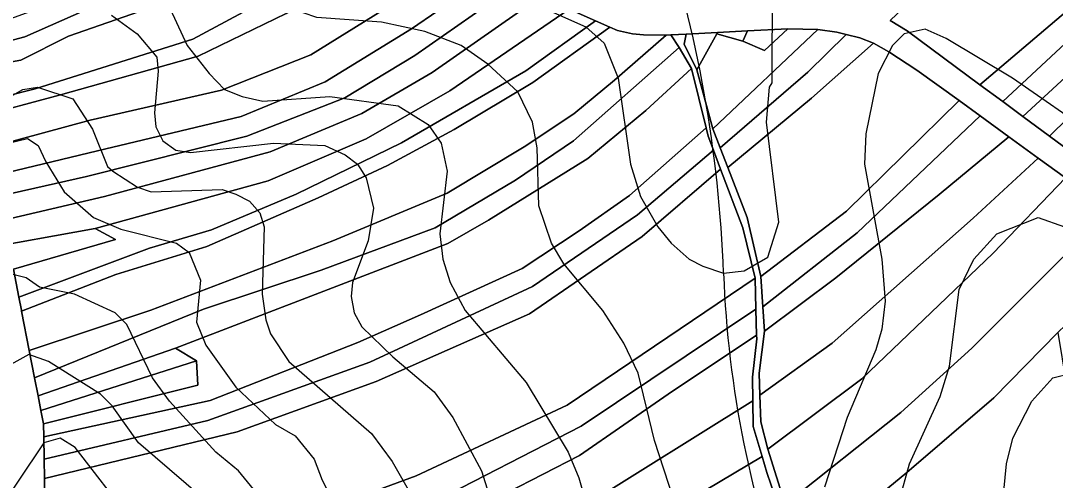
# Model space of a CAD drawing. Extents: x -510989 to -501240, y -1184665 to -1176089.
# Drawn here: x -508819.8 to -508374.9, y -1180002.1 to -1179804.3 of the extents above; entities that cross this region are included whole.
import ezdxf

# ---------------------------------------------------------------- set-up
doc = ezdxf.new("R2010")
doc.units = 0
for name, color, linetype in [('lesni_pozemek', 7, 'Continuous'), ('NAVRH_rozvodnice', 7, 'Continuous'), ('ostatni_plocha_x_ostatni_komunikace', 7, 'Continuous'), ('ostatni_plocha_x_silnice', 7, 'Continuous'), ('STAV_povodi', 7, 'Continuous'), ('trvaly_travni_porost', 7, 'Continuous'), ('vrstevnice_01', 7, 'Continuous'), ('vrstevnice_02', 7, 'Continuous')]:
    doc.layers.add(name, color=color, linetype=linetype)

msp = doc.modelspace()

# ---------------------------------------------------------------- linework, layer by layer
at = {"layer": 'lesni_pozemek'}
for points in [[(-508376.78, -1179738.27), (-508354.07, -1179771.31), (-508351.52, -1179772.94), (-508367.55, -1179798.25), (-508407.24, -1179831.91), (-508438.55, -1179808.7), (-508445.83, -1179804.3)], [(-508689.37, -1179752.86), (-508727.59, -1179776.37), (-508786.16, -1179797.23), (-508817.93, -1179811.26), (-508838.23, -1179816.59), (-508840.82, -1179809.47), (-508814.17, -1179799.77), (-508772.3, -1179779.33), (-508770.75, -1179782.51), (-508730.72, -1179771.63), (-508695.02, -1179750.37)], [(-508682.78, -1179755.77), (-508727.97, -1179782.6), (-508751.74, -1179794.41), (-508799.24, -1179811.02), (-508819.74, -1179821.36), (-508839.97, -1179824.86), (-508838.23, -1179816.59), (-508817.93, -1179811.26), (-508786.16, -1179797.23), (-508727.59, -1179776.37), (-508689.37, -1179752.86)], [(-508664.94, -1179763.63), (-508710.19, -1179793.08), (-508745.72, -1179812.34), (-508813.51, -1179833.65), (-508838.61, -1179839.98), (-508839.97, -1179824.86), (-508819.74, -1179821.36), (-508799.24, -1179811.02), (-508751.74, -1179794.41), (-508727.97, -1179782.6), (-508682.78, -1179755.77)], [(-508653.57, -1179768.64), (-508705.63, -1179801.23), (-508743.44, -1179819.6), (-508802.65, -1179836.16), (-508839.06, -1179845.97), (-508838.61, -1179839.98), (-508813.51, -1179833.65), (-508745.72, -1179812.34), (-508710.19, -1179793.08), (-508664.94, -1179763.63)], [(-508632.09, -1179778.11), (-508664.04, -1179799.84), (-508695, -1179818.97), (-508733.36, -1179834.21), (-508789.83, -1179847.18), (-508840.15, -1179860.69), (-508839.44, -1179851.07), (-508839.06, -1179845.97), (-508802.65, -1179836.16), (-508743.44, -1179819.6), (-508705.63, -1179801.23), (-508653.57, -1179768.64)], [(-508351.52, -1179772.94), (-508343.01, -1179778.39), (-508364.37, -1179808.2), (-508397.48, -1179839.14), (-508407.24, -1179831.91), (-508367.55, -1179798.25)], [(-508617.73, -1179784.44), (-508651.71, -1179807.8), (-508688.84, -1179830.6), (-508724.9, -1179845.54), (-508786.76, -1179860.34), (-508841.09, -1179873.34), (-508840.15, -1179860.69), (-508789.83, -1179847.18), (-508733.36, -1179834.21), (-508695, -1179818.97), (-508664.04, -1179799.84), (-508632.09, -1179778.11)], [(-508343.01, -1179778.39), (-508334.12, -1179786.6), (-508355.81, -1179815.14), (-508388.85, -1179845.53), (-508397.48, -1179839.14), (-508364.37, -1179808.2)], [(-508607.17, -1179789.1), (-508650.23, -1179819.27), (-508680.38, -1179837.46), (-508722.51, -1179853.95), (-508791.48, -1179871.37), (-508841.79, -1179882.75), (-508841.09, -1179873.34), (-508786.76, -1179860.34), (-508724.9, -1179845.54), (-508688.84, -1179830.6), (-508651.71, -1179807.8), (-508617.73, -1179784.44)], [(-508334.12, -1179786.6), (-508325.1, -1179797.79), (-508353.02, -1179830.13), (-508377.34, -1179854.07), (-508388.85, -1179845.53), (-508355.81, -1179815.14)], [(-508596.22, -1179793.92), (-508642.85, -1179826.55), (-508673.02, -1179844.21), (-508712.52, -1179860.82), (-508783.76, -1179879.93), (-508842.61, -1179893.7), (-508841.79, -1179882.75), (-508791.48, -1179871.37), (-508722.51, -1179853.95), (-508680.38, -1179837.46), (-508650.23, -1179819.27), (-508607.17, -1179789.1)], [(-508583.88, -1179799.36), (-508635.23, -1179834.49), (-508671.23, -1179855.09), (-508713.39, -1179873.18), (-508787.69, -1179893.69), (-508838.72, -1179902.94), (-508842.61, -1179893.7), (-508783.76, -1179879.93), (-508712.52, -1179860.82), (-508673.02, -1179844.21), (-508642.85, -1179826.55), (-508596.22, -1179793.92)], [(-508572.57, -1179804.35), (-508602.55, -1179825.86), (-508656.04, -1179856.95), (-508701.38, -1179878.92), (-508737.75, -1179894.35), (-508764.44, -1179902.25), (-508820.54, -1179923.29), (-508822.88, -1179911.22), (-508778.99, -1179898.42), (-508787.69, -1179893.69), (-508713.39, -1179873.18), (-508671.23, -1179855.09), (-508635.23, -1179834.49), (-508583.88, -1179799.36)], [(-508325.1, -1179797.79), (-508317.01, -1179809.73), (-508365.34, -1179862.96), (-508377.34, -1179854.07), (-508353.02, -1179830.13)], [(-508566.38, -1179807.07), (-508599.56, -1179830.87), (-508633.3, -1179851.12), (-508662.06, -1179866.7), (-508691.88, -1179880.56), (-508739.75, -1179901.54), (-508778.86, -1179913.59), (-508819.37, -1179929.31), (-508819.47, -1179928.81), (-508820.54, -1179923.29), (-508764.44, -1179902.25), (-508737.75, -1179894.35), (-508701.38, -1179878.92), (-508656.04, -1179856.95), (-508602.55, -1179825.86), (-508572.57, -1179804.35)], [(-508563.06, -1179808.54), (-508556.62, -1179810), (-508551.93, -1179810.45), (-508542.15, -1179810.57), (-508564.39, -1179829.98), (-508581.95, -1179844.35), (-508603.2, -1179858.64), (-508636.36, -1179878.52), (-508685.53, -1179899.1), (-508763.79, -1179928.81), (-508816.09, -1179946.25), (-508819.37, -1179929.31), (-508778.86, -1179913.59), (-508739.75, -1179901.54), (-508691.88, -1179880.56), (-508662.06, -1179866.7), (-508633.3, -1179851.12), (-508599.56, -1179830.87), (-508566.38, -1179807.07)], [(-508520.44, -1179810.05), (-508528.95, -1179825.46), (-508534.43, -1179814.48), (-508533.61, -1179810.12), (-508520.08, -1179809.41)], [(-508476.92, -1179808.09), (-508522.07, -1179850.85), (-508528.95, -1179825.46), (-508520.44, -1179810.05), (-508509.17, -1179813.11), (-508499.94, -1179817.16), (-508489.9, -1179807.83)], [(-508468.85, -1179809.2), (-508464.86, -1179810.23), (-508481.25, -1179826.5), (-508518.92, -1179859.01), (-508522.07, -1179850.85), (-508476.92, -1179808.09)], [(-508507.22, -1179808.74), (-508509.17, -1179813.11), (-508520.44, -1179810.05), (-508520.08, -1179809.41)], [(-508458.93, -1179811.76), (-508453.01, -1179814), (-508479.63, -1179837.65), (-508515.62, -1179867.56), (-508518.92, -1179859.01), (-508481.25, -1179826.5), (-508464.86, -1179810.23)], [(-508489.9, -1179807.83), (-508499.94, -1179817.16), (-508509.17, -1179813.11), (-508507.22, -1179808.74)], [(-508540.23, -1179810.47), (-508536.55, -1179815.89), (-508582.07, -1179856.03), (-508607.02, -1179872.92), (-508641.51, -1179893.5), (-508690.61, -1179911.71), (-508741.1, -1179928.46), (-508813.82, -1179958), (-508816.09, -1179946.25), (-508763.79, -1179928.81), (-508685.53, -1179899.1), (-508636.36, -1179878.52), (-508603.2, -1179858.64), (-508581.95, -1179844.35), (-508564.39, -1179829.98), (-508542.15, -1179810.57)], [(-508446.44, -1179817.76), (-508434.39, -1179825.57), (-508416.23, -1179838.73), (-508464.72, -1179886.32), (-508501.49, -1179914.37), (-508507.31, -1179889.07), (-508515.62, -1179867.56), (-508479.63, -1179837.65), (-508453.01, -1179814)], [(-508536.55, -1179815.89), (-508531.35, -1179824.92), (-508550.93, -1179842.97), (-508575.88, -1179863.55), (-508618.54, -1179890.19), (-508636.16, -1179900.15), (-508689.46, -1179920.7), (-508753.2, -1179945.26), (-508812.31, -1179965.8), (-508813.82, -1179958), (-508741.1, -1179928.46), (-508690.61, -1179911.71), (-508641.51, -1179893.5), (-508607.02, -1179872.92), (-508582.07, -1179856.03)], [(-508550.93, -1179842.97), (-508531.35, -1179824.92), (-508525.01, -1179850.48), (-508557.92, -1179879.54), (-508579.55, -1179894.81), (-508604.14, -1179910.91), (-508647.79, -1179930.88), (-508674.85, -1179942.84), (-508738.27, -1179967.72), (-508809.89, -1179983.41), (-508809.98, -1179977.79), (-508743.61, -1179961.12), (-508744.18, -1179950.69), (-508753.2, -1179945.26), (-508689.46, -1179920.7), (-508636.16, -1179900.15), (-508618.54, -1179890.19), (-508575.88, -1179863.55)], [(-508407.15, -1179845.31), (-508460.08, -1179895.6), (-508500.62, -1179927.51), (-508501.49, -1179914.37), (-508464.72, -1179886.32), (-508416.23, -1179838.73)], [(-508394.77, -1179854.28), (-508424.85, -1179879.14), (-508469.28, -1179914.97), (-508499.93, -1179937.92), (-508500.62, -1179927.51), (-508460.08, -1179895.6), (-508407.15, -1179845.31)], [(-508525.01, -1179850.48), (-508524.14, -1179853.98), (-508521.83, -1179860.08), (-508554.53, -1179887.88), (-508599.66, -1179918.76), (-508669.57, -1179951.25), (-508739.28, -1179976.36), (-508809.73, -1179992.94), (-508809.89, -1179983.41), (-508738.27, -1179967.72), (-508674.85, -1179942.84), (-508647.79, -1179930.88), (-508604.14, -1179910.91), (-508579.55, -1179894.81), (-508557.92, -1179879.54)], [(-508382.16, -1179863.41), (-508410.19, -1179889.28), (-508470.77, -1179943.05), (-508501.92, -1179965.5), (-508502.25, -1179955.98), (-508499.93, -1179937.92), (-508469.28, -1179914.97), (-508424.85, -1179879.14), (-508394.77, -1179854.28)], [(-508521.83, -1179860.08), (-508518.77, -1179868.18), (-508552.51, -1179897.21), (-508600.93, -1179930.38), (-508666.86, -1179959.5), (-508726.69, -1179981.29), (-508809.59, -1180001.31), (-508809.73, -1179992.94), (-508739.28, -1179976.36), (-508669.57, -1179951.25), (-508599.66, -1179918.76), (-508554.53, -1179887.88)], [(-508370.42, -1179871.92), (-508401.61, -1179904.42), (-508458.1, -1179958.48), (-508498.54, -1179988.71), (-508501.52, -1179976.96), (-508501.92, -1179965.5), (-508470.77, -1179943.05), (-508410.19, -1179889.28), (-508382.16, -1179863.41)], [(-508518.77, -1179868.18), (-508509.19, -1179893.46), (-508503.89, -1179915.15), (-508584.71, -1179969.8), (-508649.66, -1180000.18), (-508706.4, -1180021.09), (-508743.79, -1180029.18), (-508808.84, -1180047.67), (-508809.29, -1180039.7), (-508813.35, -1180035.19), (-508807.27, -1180021.1), (-508809.25, -1180020.73), (-508809.59, -1180001.31), (-508726.69, -1179981.29), (-508666.86, -1179959.5), (-508600.93, -1179930.38), (-508552.51, -1179897.21)], [(-508350.98, -1179886.01), (-508374.4, -1179908.75), (-508410.81, -1179945.25), (-508441.23, -1179972.85), (-508490.99, -1180012.47), (-508498.54, -1179988.71), (-508458.1, -1179958.48), (-508401.61, -1179904.42), (-508370.42, -1179871.92)], [(-508338.03, -1179895.39), (-508331.91, -1179898.4), (-508347.37, -1179913.24), (-508373.72, -1179938.52), (-508401.29, -1179966.61), (-508438.7, -1179998.77), (-508483.59, -1180035.75), (-508490.99, -1180012.47), (-508441.23, -1179972.85), (-508410.81, -1179945.25), (-508374.4, -1179908.75), (-508350.98, -1179886.01)], [(-508787.69, -1179893.69), (-508778.99, -1179898.42), (-508822.88, -1179911.22), (-508839.4, -1179914.42), (-508838.72, -1179902.94)], [(-508503.89, -1179915.15), (-508503.58, -1179928.51), (-508578.8, -1179978.8), (-508645.67, -1180013.25), (-508700.53, -1180034.9), (-508736.15, -1180044.21), (-508752.66, -1180045.41), (-508814.93, -1180060.89), (-508808.72, -1180049.81), (-508808.84, -1180047.67), (-508743.79, -1180029.18), (-508706.4, -1180021.09), (-508649.66, -1180000.18), (-508584.71, -1179969.8)], [(-508503.58, -1179928.51), (-508503.32, -1179939.65), (-508541.4, -1179965.04), (-508579.48, -1179991.42), (-508641.96, -1180023.54), (-508701.52, -1180046.89), (-508750.68, -1180060.35), (-508828.48, -1180077.09), (-508826.9, -1180073.58), (-508822.15, -1180073.77), (-508814.93, -1180060.89), (-508752.66, -1180045.41), (-508736.15, -1180044.21), (-508700.53, -1180034.9), (-508645.67, -1180013.25), (-508578.8, -1179978.8)], [(-508370.14, -1179960.34), (-508364.19, -1179978.89), (-508353.93, -1180002.31), (-508373.58, -1180016.68), (-508396.42, -1180036.4), (-508416.63, -1180051.92), (-508475.36, -1180090.66), (-508483.59, -1180035.75), (-508438.7, -1179998.77), (-508401.29, -1179966.61), (-508373.72, -1179938.52)], [(-508503.32, -1179939.65), (-508503.28, -1179941.19), (-508505.04, -1179957.76), (-508504.9, -1179967.95), (-508577.03, -1180012.85), (-508635.09, -1180039.75), (-508694.83, -1180057.63), (-508754.16, -1180071.11), (-508831.71, -1180084.29), (-508828.48, -1180077.09), (-508750.68, -1180060.35), (-508701.52, -1180046.89), (-508641.96, -1180023.54), (-508579.48, -1179991.42), (-508541.4, -1179965.04)], [(-508744.18, -1179950.69), (-508811.1, -1179972.03), (-508812.31, -1179965.8), (-508753.2, -1179945.26)], [(-508743.61, -1179961.12), (-508809.98, -1179977.79), (-508811.1, -1179972.03), (-508744.18, -1179950.69)], [(-508504.9, -1179967.95), (-508504.74, -1179978.89), (-508500.94, -1179991.86), (-508573.81, -1180035.33), (-508628.19, -1180056.97), (-508702.68, -1180072.76), (-508766.86, -1180083.05), (-508835.22, -1180093.15), (-508835.2, -1180092.05), (-508831.71, -1180084.29), (-508754.16, -1180071.11), (-508694.83, -1180057.63), (-508635.09, -1180039.75), (-508577.03, -1180012.85)], [(-508500.94, -1179991.86), (-508498.94, -1179998.69), (-508493.35, -1180015.08), (-508528.66, -1180036.53), (-508560.28, -1180050.68), (-508601.46, -1180064), (-508624.29, -1180069.64), (-508649.66, -1180073.16), (-508671.65, -1180077.83), (-508704.61, -1180080.86), (-508768.95, -1180092.52), (-508835.37, -1180098.5), (-508835.22, -1180093.15), (-508766.86, -1180083.05), (-508702.68, -1180072.76), (-508628.19, -1180056.97), (-508573.81, -1180035.33)]]:
    msp.add_lwpolyline(points, close=True, dxfattribs=at)
at = {"layer": 'NAVRH_rozvodnice'}
for centre, radius, start, end in [((-509077.26, -1179934.09), 560.16, 2.1581, 18.1069), ((-508059.19, -1179895.73), 458.64, 182.1581, 200.6507)]:
    msp.add_arc(centre, radius, start, end, dxfattribs=at)
at = {"layer": 'ostatni_plocha_x_ostatni_komunikace'}
msp.add_lwpolyline([(-508493.35, -1180015.08), (-508498.94, -1179998.69), (-508500.94, -1179991.86), (-508504.74, -1179978.89), (-508504.9, -1179967.95), (-508505.04, -1179957.76), (-508503.28, -1179941.19), (-508503.32, -1179939.65), (-508503.58, -1179928.51), (-508503.89, -1179915.15), (-508509.19, -1179893.46), (-508518.77, -1179868.18), (-508521.83, -1179860.08), (-508524.14, -1179853.98), (-508525.01, -1179850.48), (-508531.35, -1179824.92), (-508536.55, -1179815.89), (-508540.23, -1179810.47), (-508533.61, -1179810.12), (-508534.43, -1179814.48), (-508528.95, -1179825.46), (-508522.07, -1179850.85), (-508518.92, -1179859.01), (-508515.62, -1179867.56), (-508507.31, -1179889.07), (-508501.49, -1179914.37), (-508500.62, -1179927.51), (-508499.93, -1179937.92), (-508502.25, -1179955.98), (-508501.92, -1179965.5), (-508501.52, -1179976.96), (-508498.54, -1179988.71), (-508490.99, -1180012.47)], dxfattribs=at)
at = {"layer": 'ostatni_plocha_x_silnice'}
for points in [[(-508370.42, -1179871.92), (-508382.16, -1179863.41), (-508394.77, -1179854.28), (-508407.15, -1179845.31), (-508416.23, -1179838.73), (-508434.39, -1179825.57), (-508446.44, -1179817.76), (-508453.01, -1179814), (-508458.93, -1179811.76), (-508464.86, -1179810.23), (-508468.85, -1179809.2), (-508476.92, -1179808.09), (-508489.9, -1179807.83), (-508507.22, -1179808.74), (-508520.08, -1179809.41), (-508533.61, -1179810.12), (-508540.23, -1179810.47), (-508542.15, -1179810.57), (-508551.93, -1179810.45), (-508556.62, -1179810), (-508563.06, -1179808.54), (-508566.38, -1179807.07), (-508572.57, -1179804.35), (-508583.88, -1179799.36)], [(-508445.83, -1179804.3), (-508438.55, -1179808.7), (-508407.24, -1179831.91), (-508397.48, -1179839.14), (-508388.85, -1179845.53), (-508377.34, -1179854.07), (-508365.34, -1179862.96)]]:
    msp.add_lwpolyline(points, dxfattribs=at)
at = {"layer": 'STAV_povodi'}
for centre, radius, start, end in [((-509077.26, -1179934.09), 560.16, 2.1581, 18.1069), ((-508059.19, -1179895.73), 458.64, 182.1581, 200.6507)]:
    msp.add_arc(centre, radius, start, end, dxfattribs=at)
at = {"layer": 'trvaly_travni_porost'}
msp.add_lwpolyline([(-509076.57, -1179927.87), (-509006.01, -1179912.33), (-508967.27, -1179901.72), (-508840.15, -1179860.69), (-508841.09, -1179873.34), (-508841.79, -1179882.75), (-508842.61, -1179893.7), (-508838.72, -1179902.94), (-508839.4, -1179914.42), (-508822.88, -1179911.22), (-508820.54, -1179923.29), (-508819.47, -1179928.81), (-508819.37, -1179929.31), (-508816.09, -1179946.25), (-508813.82, -1179958), (-508812.31, -1179965.8), (-508811.1, -1179972.03), (-508809.98, -1179977.79), (-508809.89, -1179983.41), (-508809.73, -1179992.94), (-508809.59, -1180001.31), (-508809.25, -1180020.73)], dxfattribs=at)
at = {"layer": 'vrstevnice_01'}
for points in [[(-508668.81, -1179766), (-508576.81, -1179807), (-508568.81, -1179814), (-508562.91, -1179829), (-508557.59, -1179866), (-508553.19, -1179880), (-508545.81, -1179893), (-508540.09, -1179900), (-508532.31, -1179907), (-508526.41, -1179910), (-508517.5, -1179913), (-508508.69, -1179912), (-508498.41, -1179906), (-508493.69, -1179891), (-508499.09, -1179848), (-508497.81, -1179833), (-508496.59, -1179831), (-508496.41, -1179788)], [(-508757.31, -1179795), (-508748.19, -1179815), (-508738.69, -1179827), (-508732.19, -1179834), (-508724.59, -1179837), (-508715.59, -1179839), (-508686.81, -1179837), (-508657.5, -1179841), (-508644.59, -1179849), (-508638.91, -1179857), (-508636.41, -1179869), (-508639.5, -1179896), (-508638.19, -1179907), (-508635.09, -1179917), (-508628.59, -1179929), (-508602.41, -1179960), (-508584.41, -1179990), (-508579.69, -1180001), (-508568.81, -1180039)], [(-508870.19, -1179863), (-508818.91, -1179834), (-508812.59, -1179833), (-508797.41, -1179838), (-508788.91, -1179851), (-508782.5, -1179867), (-508780.19, -1179869), (-508769.59, -1179876), (-508763.69, -1179878), (-508733.19, -1179877), (-508727.19, -1179879), (-508721.41, -1179882), (-508717, -1179887), (-508715, -1179893), (-508716, -1179922), (-508714.41, -1179933), (-508712.31, -1179939), (-508704.41, -1179951), (-508668.91, -1179982), (-508660, -1179994), (-508653.19, -1180006)], [(-508442, -1180011), (-508437.59, -1179995), (-508424.31, -1179966), (-508420.41, -1179953), (-508416.19, -1179920), (-508409.91, -1179907), (-508400, -1179896), (-508382.19, -1179889), (-508370.91, -1179893)], [(-508717.09, -1180009), (-508726.09, -1179998), (-508735.91, -1179990), (-508755.81, -1179968), (-508763.09, -1179958), (-508774.19, -1179935), (-508779.09, -1179930), (-508796.69, -1179922), (-508811.69, -1179919), (-508817.41, -1179915), (-508825.41, -1179913)], [(-508772.41, -1180019), (-508796.41, -1179988), (-508802.81, -1179984), (-508809.81, -1179986), (-508832, -1180019)]]:
    msp.add_lwpolyline(points, dxfattribs=at)
at = {"layer": 'vrstevnice_02'}
for points in [[(-508532.81, -1180029), (-508547.19, -1179985), (-508554.31, -1179956), (-508560.41, -1179943), (-508569.5, -1179929), (-508586.19, -1179909), (-508591.5, -1179900), (-508596.91, -1179884), (-508597.69, -1179859), (-508599.69, -1179848), (-508606, -1179835), (-508618.91, -1179823), (-508630.31, -1179815), (-508645.91, -1179809), (-508664.59, -1179805), (-508692.41, -1179803), (-508704.19, -1179799), (-508715.41, -1179790), (-508740.59, -1179756), (-508753.31, -1179744), (-508762.91, -1179738), (-508833.59, -1179716)], [(-508780.69, -1179802), (-508769.69, -1179810), (-508761.19, -1179820), (-508760.69, -1179826), (-508762.19, -1179844), (-508761.69, -1179850), (-508758.59, -1179856), (-508753.09, -1179860), (-508746.81, -1179861), (-508711, -1179857), (-508689, -1179858), (-508680.19, -1179862), (-508675, -1179866), (-508671.19, -1179872), (-508668.09, -1179885), (-508670.31, -1179899), (-508677.09, -1179917), (-508677.59, -1179923), (-508676.31, -1179930), (-508673.09, -1179936), (-508659.69, -1179949), (-508641.91, -1179964), (-508633.91, -1179975), (-508621.59, -1179998), (-508616.81, -1180013)], [(-508357.31, -1179854), (-508393.31, -1179829), (-508421.81, -1179812), (-508430.81, -1179808), (-508439.91, -1179810), (-508444.91, -1179815), (-508451.09, -1179827), (-508456.31, -1179853), (-508456.91, -1179866), (-508449.41, -1179907), (-508448, -1179925), (-508449.5, -1179937), (-508452, -1179946), (-508464.31, -1179975)], [(-508825.19, -1179857), (-508816.91, -1179855), (-508812.31, -1179858), (-508808.91, -1179865), (-508801.09, -1179878), (-508788.41, -1179889), (-508776.69, -1179894), (-508752.81, -1179900), (-508747.31, -1179904), (-508742.41, -1179916), (-508744.19, -1179934), (-508740.19, -1179944), (-508727.19, -1179962), (-508710.19, -1179978), (-508701.81, -1179983), (-508693.5, -1179993), (-508690.09, -1180002), (-508685.5, -1180011)], [(-508735.31, -1180015), (-508769.09, -1179986), (-508780.41, -1179970), (-508785.5, -1179965), (-508807.81, -1179951), (-508816.31, -1179948), (-508825.31, -1179953), (-508833.5, -1179965), (-508850.81, -1179985), (-508863, -1179996), (-508883.19, -1180007)], [(-508397.69, -1180014), (-508395.81, -1179995), (-508393.19, -1179984), (-508384.91, -1179968), (-508375.91, -1179958), (-508367.81, -1179956), (-508355.91, -1179958), (-508344.81, -1179958), (-508325.81, -1179964), (-508298.59, -1179976), (-508273.69, -1179993), (-508213, -1180041)], [(-508464.31, -1179975), (-508474.09, -1180005)]]:
    msp.add_lwpolyline(points, dxfattribs=at)

doc.saveas('drawing.dxf')
